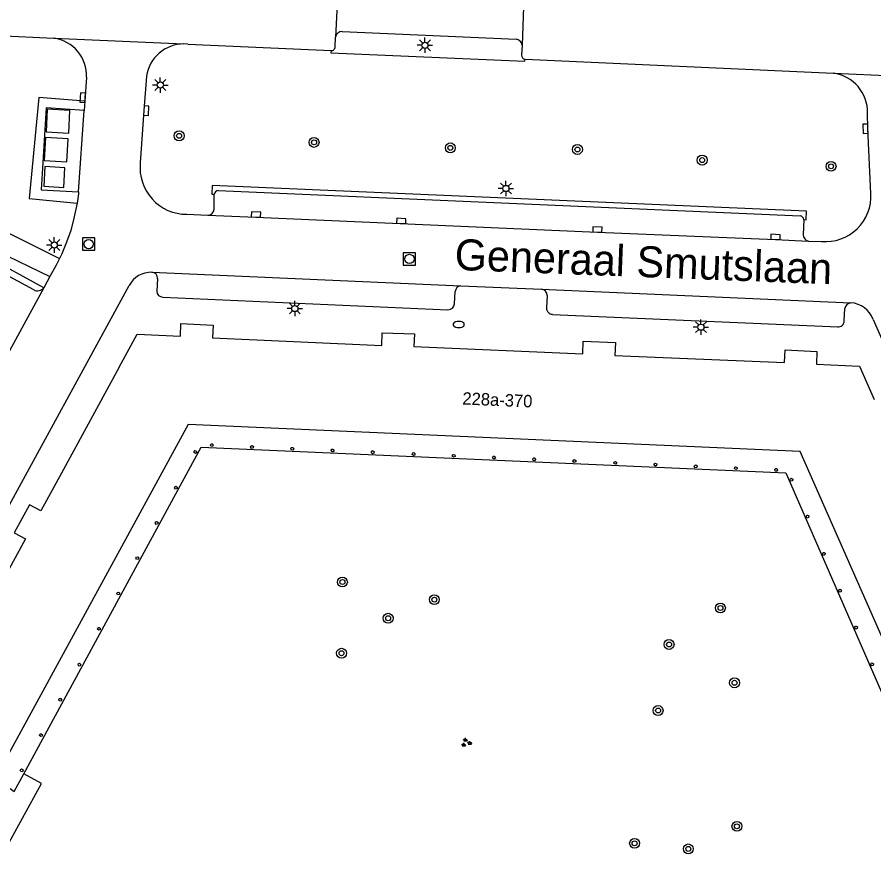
# Model space of a CAD drawing. Extents: x 132994 to 136000, y 393499 to 395512.
# Drawn here: x 133303.8 to 133372.9, y 395102 to 395169.6 of the extents above; entities that cross this region are included whole.
import ezdxf

# ---------------------------------------------------------------- set-up
doc = ezdxf.new("R2010")
doc.units = 0
for name, color, linetype in [('gg-anno-huisnummerreeks BGT', 7, 'Continuous'), ('gg-anno-openbare ruimte label', 7, 'Continuous'), ('gg-bbg-hoofdgebouw', 7, 'Continuous'), ('gg-bbg-onder overbouw', 7, 'Continuous'), ('gg-bbg-pand overbouw', 7, 'Continuous'), ('gg-bbg-pilaar onder overbouw', 7, 'Continuous'), ('gg-knt-verharding', 7, 'Continuous'), ('gg-knt-verharding nz', 7, 'Continuous'), ('gg-kwrk-afval apart plaats', 7, 'Continuous'), ('gt-grn-groengrens', 7, 'Continuous'), ('gt-symb-boom', 7, 'Continuous'), ('gt-symb-brandkraan', 7, 'Continuous'), ('gt-symb-groenvak', 7, 'Continuous'), ('gt-symb-kolk', 7, 'Continuous'), ('gt-symb-lichtmast', 7, 'Continuous'), ('gt-symb-rioolschacht', 7, 'Continuous')]:
    doc.layers.add(name, color=color, linetype=linetype)

# ---------------------------------------------------------------- blocks, each defined once
blk = doc.blocks.new('gt0-LMAST')
at = {"layer": 'gt-symb-lichtmast'}
for p, q in [((-0.182, 0.173), (-0.447, 0.438)), ((-0.005, 0.246), (-0.005, 0.621)), ((0.172, 0.173), (0.437, 0.438)), ((-0.255, -0.004), (-0.63, -0.004)), ((-0.182, -0.181), (-0.447, -0.446)), ((-0.005, -0.254), (-0.005, -0.629)), ((0.437, -0.446), (0.172, -0.181)), ((0.245, -0.004), (0.62, -0.004))]:
    blk.add_line(p, q, dxfattribs=at)
blk.add_circle((-0.005, -0.004), 0.25, dxfattribs=at)
blk = doc.blocks.new('gt0-BOOM')
at = {"layer": 'gt-symb-boom'}
for radius in [0.4, 0.2]:
    blk.add_circle((0, 0), radius, dxfattribs=at)
blk = doc.blocks.new('gt0-KOLK')
at = {"layer": 'gt-symb-kolk'}
blk.add_lwpolyline([(0, 0), (0.375, 0), (0.375, 0.4), (-0.375, 0.4), (-0.375, 0), (0, 0)], dxfattribs=at)
blk = doc.blocks.new('gt0-RS')
at = {"layer": 'gt-symb-rioolschacht'}
blk.add_lwpolyline([(-0.5, -0.5), (0.5, -0.5), (0.5, 0.5), (-0.5, 0.5)], close=True, dxfattribs=at)
blk.add_circle((0, 0), 0.375, dxfattribs=at)
blk = doc.blocks.new('gt0-BR')
at = {"layer": 'gt-symb-brandkraan'}
for centre, radius, start, end in [((-0.244, 0), 0.206, 107.56694, 252.43307), ((0.599, -2.664), 3, 106.89205, 107.56694), ((0, -0.691), 0.938, 73.10799, 106.89205), ((-0.599, -2.664), 3, 72.43309, 73.10799), ((0.244, 0), 0.206, 287.56695, 72.43309), ((0.599, 2.664), 3, 252.43307, 253.10797), ((0, 0.691), 0.938, 253.10797, 286.89206), ((-0.599, 2.664), 3, 286.89206, 287.56695)]:
    blk.add_arc(centre, radius, start, end, dxfattribs=at)
blk = doc.blocks.new('gt0-GRVAK')
at = {"layer": 'gt-symb-groenvak'}
for p, q in [((-0.11, 0.189), (-0.228, 0.24)), ((-0.182, 0.153), (0.088, 0.153)), ((-0.091, 0.211), (-0.156, 0.322)), ((-0.047, 0.214), (-0.047, 0.393)), ((-0.004, 0.211), (0.061, 0.322)), ((0.015, 0.189), (0.133, 0.24)), ((0.262, -0.052), (0.197, 0.059)), ((0.305, -0.049), (0.305, 0.13)), ((0.349, -0.052), (0.414, 0.059)), ((-0.245, -0.228), (-0.363, -0.177)), ((-0.318, -0.264), (-0.047, -0.264)), ((-0.226, -0.206), (-0.291, -0.095)), ((-0.183, -0.203), (-0.183, -0.024)), ((-0.139, -0.206), (-0.074, -0.095)), ((-0.12, -0.228), (-0.002, -0.177)), ((0.243, -0.074), (0.125, -0.023)), ((0.17, -0.11), (0.441, -0.11)), ((0.368, -0.074), (0.486, -0.023))]:
    blk.add_line(p, q, dxfattribs=at)

msp = doc.modelspace()

# ---------------------------------------------------------------- linework, layer by layer
at = {"layer": 'gg-bbg-hoofdgebouw'}
msp.add_line((133312.026, 395141.323), (133307.354, 395132.759), dxfattribs=at)
for points in [[(133312.026, 395141.323), (133313.47, 395143.97), (133316.96, 395143.82), (133317, 395144.83), (133319.6, 395144.72), (133319.56, 395143.69), (133333.21, 395143.06), (133333.24, 395144.09), (133335.84, 395144.01), (133335.8, 395142.98), (133349.43, 395142.38), (133349.47, 395143.41), (133352.07, 395143.3), (133352.03, 395142.27), (133365.71, 395141.69), (133365.76, 395142.72), (133368.33, 395142.59), (133368.29, 395141.57), (133371.76, 395141.41), (133372.952, 395138.697)], [(133307.354, 395132.759), (133305.69, 395129.71), (133304.77, 395130.2), (133303.54, 395127.93), (133304.45, 395127.44), (133297.9, 395115.43), (133297, 395115.92), (133295.75, 395113.65), (133296.64, 395113.18), (133293.28, 395106.95), (133301.147, 395102.68)]]:
    msp.add_lwpolyline(points, dxfattribs=at)
at = {"layer": 'gg-bbg-onder overbouw'}
msp.add_lwpolyline([(133378.496, 395103.7), (133378.881, 395103.867), (133379.279, 395102.949), (133380.628, 395103.533), (133378.848, 395107.586), (133366.988, 395134.504), (133317.58, 395136.687), (133301.433, 395107.109), (133302.723, 395106.405), (133303.202, 395107.283), (133303.551, 395107.051)], dxfattribs=at)
at = {"layer": 'gg-bbg-pand overbouw'}
msp.add_line((133303.551, 395107.051), (133304.326, 395108.48), dxfattribs=at)
msp.add_lwpolyline([(133304.326, 395108.48), (133318.627, 395134.844), (133365.823, 395132.778), (133377.87, 395105.136)], dxfattribs=at)
at = {"layer": 'gg-bbg-pilaar onder overbouw'}
for points in [[(133319.438, 395135.116), (133319.511, 395135.129), (133319.613, 395135.031), (133319.552, 395134.904), (133319.412, 395134.923), (133319.376, 395135.026), (133319.438, 395135.116)], [(133322.647, 395134.942), (133322.746, 395134.988), (133322.857, 395134.901), (133322.837, 395134.794), (133322.701, 395134.755), (133322.622, 395134.872), (133322.647, 395134.942)], [(133325.877, 395134.769), (133325.924, 395134.827), (133326.065, 395134.819), (133326.109, 395134.719), (133326.02, 395134.61), (133325.888, 395134.661), (133325.877, 395134.769)], [(133329.183, 395134.692), (133329.257, 395134.702), (133329.355, 395134.601), (133329.289, 395134.476), (133329.18, 395134.478), (133329.118, 395134.605), (133329.183, 395134.692)], [(133318.13, 395134.583), (133318.238, 395134.569), (133318.285, 395134.436), (133318.173, 395134.35), (133318.057, 395134.43), (133318.071, 395134.538), (133318.13, 395134.583)], [(133332.499, 395134.561), (133332.589, 395134.499), (133332.57, 395134.359), (133332.467, 395134.323), (133332.365, 395134.42), (133332.426, 395134.548), (133332.499, 395134.561)], [(133335.795, 395134.417), (133335.885, 395134.355), (133335.866, 395134.215), (133335.763, 395134.179), (133335.661, 395134.276), (133335.722, 395134.404), (133335.795, 395134.417)], [(133338.994, 395134.275), (133339.099, 395134.244), (133339.124, 395134.105), (133339, 395134.038), (133338.91, 395134.1), (133338.929, 395134.24), (133338.994, 395134.275)], [(133342.206, 395134.12), (133342.278, 395134.134), (133342.381, 395134.037), (133342.32, 395133.91), (133342.211, 395133.907), (133342.144, 395134.03), (133342.206, 395134.12)], [(133345.487, 395133.991), (133345.561, 395133.982), (133345.629, 395133.858), (133345.533, 395133.755), (133345.428, 395133.785), (133345.401, 395133.924), (133345.487, 395133.991)], [(133348.669, 395133.812), (133348.734, 395133.849), (133348.862, 395133.79), (133348.866, 395133.681), (133348.743, 395133.612), (133348.639, 395133.708), (133348.669, 395133.812)], [(133351.967, 395133.67), (133352.07, 395133.706), (133352.172, 395133.609), (133352.111, 395133.481), (133351.971, 395133.5), (133351.935, 395133.603), (133351.967, 395133.67)], [(133355.205, 395133.517), (133355.266, 395133.56), (133355.399, 395133.514), (133355.397, 395133.373), (133355.299, 395133.325), (133355.186, 395133.41), (133355.205, 395133.517)], [(133358.498, 395133.412), (133358.572, 395133.421), (133358.657, 395133.353), (133358.629, 395133.214), (133358.489, 395133.199), (133358.43, 395133.327), (133358.498, 395133.412)], [(133361.769, 395133.278), (133361.875, 395133.251), (133361.905, 395133.113), (133361.821, 395133.044), (133361.691, 395133.1), (133361.705, 395133.241), (133361.769, 395133.278)], [(133365.014, 395133.136), (133365.088, 395133.129), (133365.158, 395133.006), (133365.099, 395132.915), (133364.959, 395132.93), (133364.929, 395133.068), (133365.014, 395133.136)], [(133366.169, 395132.283), (133366.262, 395132.341), (133366.382, 395132.268), (133366.351, 395132.13), (133366.21, 395132.118), (133366.152, 395132.211), (133366.169, 395132.283)], [(133316.522, 395131.675), (133316.592, 395131.7), (133316.708, 395131.62), (133316.694, 395131.512), (133316.561, 395131.465), (133316.475, 395131.577), (133316.522, 395131.675)], [(133367.587, 395129.372), (133367.677, 395129.31), (133367.658, 395129.17), (133367.555, 395129.134), (133367.453, 395129.231), (133367.514, 395129.359), (133367.587, 395129.372)], [(133314.971, 395128.83), (133315.041, 395128.855), (133315.157, 395128.775), (133315.143, 395128.667), (133315.01, 395128.62), (133314.924, 395128.732), (133314.971, 395128.83)], [(133368.91, 395126.349), (133369, 395126.287), (133368.981, 395126.147), (133368.878, 395126.111), (133368.776, 395126.208), (133368.837, 395126.336), (133368.91, 395126.349)], [(133313.407, 395125.969), (133313.512, 395125.999), (133313.608, 395125.896), (133313.54, 395125.772), (133313.401, 395125.799), (133313.371, 395125.904), (133313.407, 395125.969)], [(133311.849, 395123.117), (133311.951, 395123.155), (133312.042, 395123.096), (133312.027, 395122.955), (133311.889, 395122.927), (133311.819, 395123.049), (133311.849, 395123.117)], [(133370.103, 395123.341), (133370.204, 395123.382), (133370.297, 395123.324), (133370.285, 395123.183), (133370.147, 395123.152), (133370.074, 395123.272), (133370.103, 395123.341)], [(133310.399, 395120.302), (133310.489, 395120.24), (133310.47, 395120.1), (133310.367, 395120.064), (133310.265, 395120.161), (133310.326, 395120.289), (133310.399, 395120.302)], [(133371.513, 395120.404), (133371.603, 395120.342), (133371.584, 395120.202), (133371.481, 395120.166), (133371.379, 395120.263), (133371.44, 395120.391), (133371.513, 395120.404)], [(133308.792, 395117.175), (133308.702, 395117.237), (133308.721, 395117.377), (133308.824, 395117.413), (133308.926, 395117.316), (133308.865, 395117.188), (133308.792, 395117.175)], [(133372.72, 395117.41), (133372.789, 395117.437), (133372.908, 395117.361), (133372.872, 395117.224), (133372.766, 395117.201), (133372.676, 395117.31), (133372.72, 395117.41)], [(133307.202, 395114.555), (133307.311, 395114.557), (133307.377, 395114.432), (133307.314, 395114.343), (133307.174, 395114.363), (133307.15, 395114.502), (133307.202, 395114.555)], [(133305.718, 395111.714), (133305.808, 395111.652), (133305.789, 395111.512), (133305.686, 395111.476), (133305.584, 395111.573), (133305.645, 395111.701), (133305.718, 395111.714)], [(133304.271, 395108.734), (133304.209, 395108.644), (133304.069, 395108.663), (133304.033, 395108.766), (133304.13, 395108.868), (133304.258, 395108.807), (133304.271, 395108.734)]]:
    msp.add_lwpolyline(points, dxfattribs=at)
at = {"layer": 'gg-knt-verharding'}
for p, q in [((133329.736, 395173.514), (133329.483, 395167.957)), ((133344.756, 395172.908), (133344.53, 395167.318)), ((133283.579, 395168.954), (133306.753, 395167.89)), ((133306.753, 395167.89), (133317.241, 395167.427)), ((133329.449, 395167.185), (133329.483, 395167.957)), ((133330.011, 395168.419), (133344.056, 395167.812)), ((133317.566, 395167.413), (133317.241, 395167.427)), ((133317.566, 395167.413), (133329.128, 395166.888)), ((133344.53, 395167.318), (133344.494, 395166.519)), ((133344.776, 395166.199), (133369.666, 395165.062)), ((133309.385, 395164.727), (133309.239, 395162.79)), ((133369.666, 395165.062), (133380.089, 395164.613)), ((133309.239, 395162.79), (133309.195, 395162.046)), ((133308.744, 395155.484), (133309.195, 395162.046)), ((133320.001, 395155.572), (133366.969, 395153.527)), ((133319.67, 395154.063), (133319.694, 395155.277)), ((133317.48, 395153.661), (133319.179, 395153.593)), ((133301.116, 395153.134), (133307.201, 395150.093)), ((133367.265, 395153.229), (133367.223, 395152.008)), ((133299.956, 395151.771), (133306.419, 395148.633)), ((133367.645, 395151.505), (133368.701, 395151.467)), ((133305.139, 395147.551), (133301.454, 395149.539)), ((133306.419, 395148.633), (133305.926, 395147.736)), ((133315.116, 395148.474), (133315.054, 395147.461)), ((133295.822, 395116.775), (133312.819, 395147.912)), ((133339.579, 395147.894), (133346.112, 395147.61)), ((133339.081, 395146.435), (133339.136, 395147.422)), ((133346.553, 395147.105), (133346.516, 395146.101)), ((133315.538, 395146.972), (133338.551, 395145.957)), ((133370.533, 395145.045), (133370.588, 395146.047)), ((133346.979, 395145.583), (133370.014, 395144.563)), ((133372.875, 395145.177), (133388.876, 395108.411))]:
    msp.add_line(p, q, dxfattribs=at)
for points in [[(133329.128, 395166.888), (133329.107, 395166.704), (133344.77, 395166.017), (133344.776, 395166.199)], [(133314.216, 395164.819), (133313.994, 395162.035), (133313.714, 395157.809)], [(133309.195, 395162.046), (133306.124, 395162.247), (133305.725, 395155.64), (133308.744, 395155.484)], [(133372.692, 395155.342), (133372.456, 395160.578), (133372.421, 395161.831)], [(133308.744, 395155.484), (133308.733, 395155.322), (133308.61, 395154.565)], [(133367.265, 395153.229), (133367.456, 395153.221), (133367.486, 395153.905), (133319.519, 395155.993), (133319.489, 395155.286), (133319.694, 395155.277)], [(133308.61, 395154.565), (133308.363, 395153.339), (133308.109, 395152.367), (133307.772, 395151.416), (133307.379, 395150.462), (133307.201, 395150.093)], [(133305.926, 395147.736), (133301.202, 395150.308), (133286.388, 395123.105), (133291.09, 395120.545)], [(133307.201, 395150.093), (133306.93, 395149.562), (133306.419, 395148.633)], [(133302.672, 395102.098), (133305.742, 395107.704), (133304.326, 395108.48)]]:
    msp.add_lwpolyline(points, dxfattribs=at)
for centre, radius, start, end in [((133306.31, 395164.845), 3.077, 357.80073, 81.72841), ((133329.995, 395167.904), 0.515, 88.23408, 174.13777), ((133317.266, 395164.34), 3.088, 90.46555, 171.0669), ((133329.151, 395167.185), 0.298, 265.61095, 359.94113), ((133343.975, 395167.26), 0.558, 5.96096, 81.67178), ((133344.796, 395166.501), 0.303, 176.56246, 266.21377), ((133369.226, 395161.897), 3.195, 358.81647, 82.09047), ((133317.469, 395157.435), 3.774, 174.30571, 270.16737), ((133320.009, 395155.257), 0.315, 91.397, 176.31909), ((133369.005, 395155.147), 3.693, 265.28344, 3.0268), ((133319.173, 395154.091), 0.498, 270.70851, 356.78781), ((133366.97, 395153.232), 0.295, 359.47618, 90.13799), ((133367.747, 395152.019), 0.524, 181.21329, 258.77774), ((133314.605, 395146.963), 2.023, 88.56821, 152.01058), ((133314.622, 395148.492), 0.494, 357.88814, 86.09867), ((133339.636, 395147.396), 0.501, 96.56588, 177.06476), ((133305.425, 395148.1), 0.619, 242.49748, 323.95921), ((133315.541, 395147.459), 0.487, 179.70674, 269.70441), ((133346.059, 395147.119), 0.494, 358.41394, 83.84536), ((133338.571, 395146.468), 0.511, 267.79469, 356.29908), ((133371.14, 395145.964), 0.559, 96.09213, 171.41457), ((133370.907, 395144.417), 2.11, 21.12738, 85.27604), ((133347.004, 395146.072), 0.489, 176.55818, 267.02394), ((133370.044, 395145.051), 0.489, 266.45868, 359.3076)]:
    msp.add_arc(centre, radius, start, end, dxfattribs=at)
at = {"layer": 'gg-knt-verharding nz'}
for p, q in [((133314.656, 395148.985), (133339.579, 395147.894)), ((133305.926, 395147.736), (133291.09, 395120.545)), ((133346.112, 395147.61), (133371.081, 395146.519))]:
    msp.add_line(p, q, dxfattribs=at)
msp.add_lwpolyline([(133319.179, 395153.593), (133323.045, 395153.438), (133350.61, 395152.231), (133364.979, 395151.631), (133367.645, 395151.505)], dxfattribs=at)
at = {"layer": 'gg-kwrk-afval apart plaats'}
for points in [[(133308.031, 395162.036), (133306.203, 395162.15), (133306.11, 395160.317), (133307.938, 395160.204), (133308.031, 395162.036)], [(133306.068, 395159.851), (133305.948, 395158.018), (133307.78, 395157.911), (133307.9, 395159.744), (133306.068, 395159.851)], [(133307.623, 395157.423), (133306.015, 395157.515), (133305.933, 395155.924), (133307.541, 395155.833), (133307.623, 395157.423)]]:
    msp.add_lwpolyline(points, dxfattribs=at)
at = {"layer": 'gt-grn-groengrens'}
msp.add_lwpolyline([(133309.239, 395162.79), (133305.53, 395163.099), (133304.743, 395154.948), (133308.61, 395154.565)], dxfattribs=at)

# ---------------------------------------------------------------- block references
at = {"layer": 'gt-symb-boom'}
for p in [(133316.853, 395159.999), (133327.745, 395159.47), (133338.742, 395159.027), (133349.005, 395158.897), (133359.071, 395158.036), (133369.474, 395157.533), (133330.033, 395123.963), (133337.456, 395122.54), (133360.545, 395121.868), (133333.725, 395121.036), (133356.399, 395118.919), (133329.961, 395118.212), (133361.684, 395115.825), (133355.514, 395113.587), (133361.877, 395104.235), (133353.616, 395102.863), (133357.954, 395102.409)]:
    msp.add_blockref('gt0-BOOM', p, dxfattribs=at)
at = {"layer": 'gt-symb-brandkraan'}
msp.add_blockref('gt0-BR', (133339.424, 395144.762), dxfattribs=at)
at = {"layer": 'gt-symb-groenvak'}
msp.add_blockref('gt0-GRVAK', (133340.013, 395110.988), dxfattribs=at)
at = {"layer": 'gt-symb-kolk'}
for p, rotation in [((133309.26, 395163.071), 85.67061200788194), ((133313.994, 395162.035), -93.78776995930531), ((133372.456, 395160.578), 91.6142206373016), ((133323.045, 395153.438), -2.5186475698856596), ((133334.773, 395152.923), -2.5025229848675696), ((133350.61, 395152.231), -2.389303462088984), ((133364.979, 395151.631), -2.7044316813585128)]:
    msp.add_blockref('gt0-KOLK', p, dxfattribs=dict(at, rotation=rotation))
at = {"layer": 'gt-symb-lichtmast'}
for p in [(133336.695, 395167.319), (133315.341, 395164.101), (133343.232, 395155.749), (133306.777, 395151.186), (133326.197, 395146.056), (133358.972, 395144.549)]:
    msp.add_blockref('gt0-LMAST', p, dxfattribs=at)
at = {"layer": 'gt-symb-rioolschacht'}
for p in [(133309.554, 395151.256), (133335.444, 395150.056)]:
    msp.add_blockref('gt0-RS', p, dxfattribs=at)

# ---------------------------------------------------------------- texts
at = {"layer": 'gg-anno-huisnummerreeks BGT'}
msp.add_text('228a-370', height=1, rotation=357.5, dxfattribs=at).set_placement((133339.701, 395138.303))
at = {"layer": 'gg-anno-openbare ruimte label'}
msp.add_text('Generaal Smutslaan', height=2.5, rotation=357.8, dxfattribs=at).set_placement((133339.06, 395149.18))

doc.saveas('drawing.dxf')
